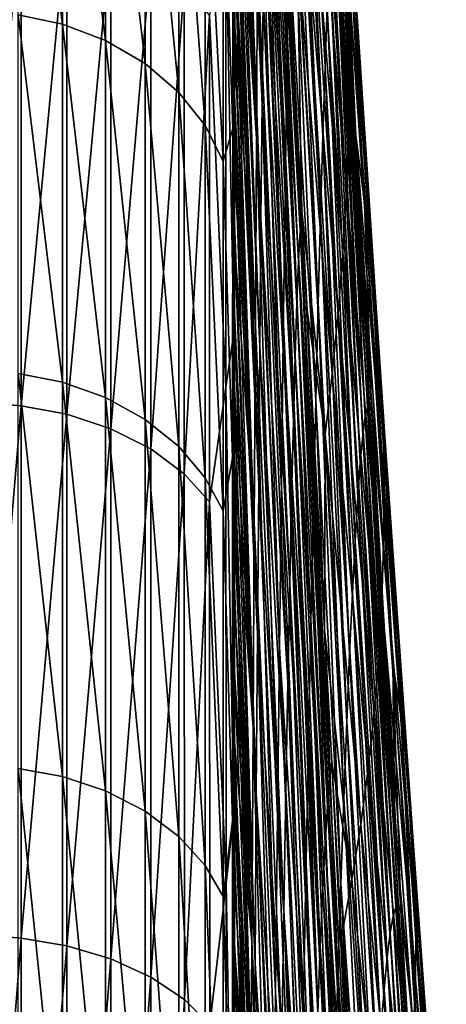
# Model space of a CAD drawing. Header units: metres. Extents: x -150 to 146, y -127 to 82.
# Tile 365 of 382: x 143.8 to 144.95, y 13.7 to 16.36. Entities that reach past the tile are written whole.
import ezdxf

# ---------------------------------------------------------------- set-up
doc = ezdxf.new("R2010")
doc.units = ezdxf.units.M
doc.layers.add('solid_ELLA_AP_WANNE_SW0001', color=7, linetype='CONTINUOUS')

msp = doc.modelspace()

# ---------------------------------------------------------------- linework, layer by layer
at = {"layer": 'solid_ELLA_AP_WANNE_SW0001'}
for points in [[(144.517334, 16.245691, 9.416918), (144.449814, 18.184816, 9.370796), (144.447052, 17.810951, 10.168443)], [(144.517334, 16.245691, 9.416918), (144.522064, 16.57967, 8.628997), (144.449814, 18.184816, 9.370796)], [(144.450256, 16.138191, -66.453224), (144.377396, 17.902237, -66.787399), (144.377625, 18.106085, -66.266075)], [(144.453186, 16.421133, -65.65313), (144.450256, 16.138191, -66.453224), (144.377625, 18.106085, -66.266075)], [(144.450256, 16.138191, -66.453224), (144.377197, 17.689985, -67.287788), (144.377396, 17.902237, -66.787399)], [(144.620514, 16.236403, 4.020609), (144.544052, 17.857941, 4.521764), (144.539886, 17.655905, 5.362149)], [(144.620514, 16.236403, 4.020609), (144.626312, 16.398588, 3.173893), (144.544052, 17.857941, 4.521764)], [(144.512482, 15.886705, 10.191367), (144.447052, 17.810951, 10.168443), (144.444244, 17.409203, 10.950843)], [(144.512482, 15.886705, 10.191367), (144.517334, 16.245691, 9.416918), (144.447052, 17.810951, 10.168443)], [(144.447281, 15.824378, -67.240227), (144.377014, 17.470259, -67.768539), (144.377197, 17.689985, -67.287788)], [(144.450256, 16.138191, -66.453224), (144.447281, 15.824378, -67.240227), (144.377197, 17.689985, -67.287788)], [(144.614548, 16.048714, 4.860679), (144.539886, 17.655905, 5.362149), (144.535599, 17.426716, 6.19415)], [(144.614548, 16.048714, 4.860679), (144.620514, 16.236403, 4.020609), (144.539886, 17.655905, 5.362149)], [(144.590851, 17.457022, -34.93116), (144.593307, 17.6383, -30.842381), (144.68811, 16.23381, -30.853937)], [(144.68811, 16.23381, -30.853937), (144.593307, 17.6383, -30.842381), (144.688843, 16.398909, -26.827166)], [(144.43541, 16.042799, 13.195831), (144.375458, 17.577156, 13.766414), (144.375443, 17.372766, 14.023425)], [(144.43541, 16.042799, 13.195831), (144.438416, 16.524408, 12.465591), (144.375458, 17.577156, 13.766414)], [(144.553131, 15.794189, -60.165588), (144.469284, 17.444715, -60.658039), (144.471664, 17.50111, -59.806568)], [(144.553131, 15.794189, -60.165588), (144.471664, 17.50111, -59.806568), (144.476791, 17.400053, -59.77702)], [(144.447281, 15.824378, -67.240227), (144.376846, 17.24494, -68.228233), (144.377014, 17.470259, -67.768539)], [(144.586212, 17.276079, -39.02005), (144.590851, 17.457022, -34.93116), (144.68454, 16.067263, -34.880783)], [(144.68454, 16.067263, -34.880783), (144.590851, 17.457022, -34.93116), (144.68811, 16.23381, -30.853937)], [(144.553131, 15.794189, -60.165588), (144.466766, 17.35614, -61.506638), (144.469284, 17.444715, -60.658039)], [(144.608414, 15.835774, 5.693017), (144.535599, 17.426716, 6.19415), (144.531204, 17.170664, 7.016639)], [(144.608414, 15.835774, 5.693017), (144.614548, 16.048714, 4.860679), (144.535599, 17.426716, 6.19415)], [(144.507538, 15.503196, 10.951372), (144.444244, 17.409203, 10.950843), (144.44136, 16.980131, 11.716913)], [(144.507538, 15.503196, 10.951372), (144.512482, 15.886705, 10.191367), (144.444244, 17.409203, 10.950843)], [(144.553131, 15.794189, -60.165588), (144.476791, 17.400053, -59.77702), (144.524292, 16.475466, -59.502968)], [(144.43541, 16.042799, 13.195831), (144.375443, 17.372766, 14.023425), (144.375443, 17.168846, 14.272321)], [(144.548737, 15.711994, -61.01638), (144.464188, 17.234436, -62.350655), (144.466766, 17.35614, -61.506638)], [(144.553131, 15.794189, -60.165588), (144.548737, 15.711994, -61.01638), (144.466766, 17.35614, -61.506638)], [(144.579376, 17.095476, -43.109409), (144.586212, 17.276079, -39.02005), (144.677963, 15.901253, -38.908344)], [(144.677963, 15.901253, -38.908344), (144.586212, 17.276079, -39.02005), (144.68454, 16.067263, -34.880783)], [(143.792221, 17.241199, -69.617004), (143.911713, 17.214489, -69.601349), (143.911697, 16.351652, -70.945183)], [(143.792221, 16.377062, -70.962959), (143.792221, 17.241199, -69.617004), (143.911697, 16.351652, -70.945183)], [(144.444244, 15.480267, -68.012772), (144.376709, 17.014782, -68.66832), (144.376846, 17.24494, -68.228233)], [(144.447281, 15.824378, -67.240227), (144.444244, 15.480267, -68.012772), (144.376846, 17.24494, -68.228233)], [(143.911697, 16.351652, -70.945183), (143.911713, 17.214489, -69.601349), (144.028091, 16.307457, -70.914253)], [(143.911713, 17.214489, -69.601349), (144.028122, 17.168001, -69.574081), (144.028091, 16.307457, -70.914253)], [(144.544205, 15.598686, -61.86306), (144.461533, 17.079794, -63.188709), (144.464188, 17.234436, -62.350655)], [(144.548737, 15.711994, -61.01638), (144.544205, 15.598686, -61.86306), (144.464188, 17.234436, -62.350655)], [(144.647324, 17.230484, -6.665866), (144.66153, 16.814751, -2.84635), (144.70369, 16.052153, -3.07459)], [(144.727234, 15.869103, -7.022845), (144.647324, 17.230484, -6.665866), (144.70369, 16.052153, -3.07459)], [(144.661743, 17.063354, -10.704256), (144.647324, 17.230484, -6.665866), (144.727234, 15.869103, -7.022845)], [(144.028091, 16.307457, -70.914253), (144.028122, 17.168001, -69.574081), (144.134872, 16.245056, -70.870575)], [(144.028122, 17.168001, -69.574081), (144.134933, 17.102343, -69.535568), (144.134872, 16.245056, -70.870575)], [(144.43541, 16.042799, 13.195831), (144.375443, 17.168846, 14.272321), (144.375443, 16.965351, 14.513611)], [(144.602127, 15.597854, 6.516548), (144.531204, 17.170664, 7.016639), (144.526688, 16.888155, 7.828579)], [(144.602127, 15.597854, 6.516548), (144.608414, 15.835774, 5.693017), (144.531204, 17.170664, 7.016639)], [(144.134872, 16.245056, -70.870575), (144.134933, 17.102343, -69.535568), (144.225967, 16.167015, -70.815948)], [(144.134933, 17.102343, -69.535568), (144.226074, 17.020216, -69.487381), (144.225967, 16.167015, -70.815948)], [(144.539566, 15.454441, -62.704288), (144.458817, 16.892427, -64.019424), (144.461533, 17.079794, -63.188709)], [(144.544205, 15.598686, -61.86306), (144.539566, 15.454441, -62.704288), (144.461533, 17.079794, -63.188709)], [(144.570297, 16.91522, -47.1996), (144.579376, 17.095476, -43.109409), (144.66835, 15.735794, -42.937336)], [(144.66835, 15.735794, -42.937336), (144.579376, 17.095476, -43.109409), (144.677963, 15.901253, -38.908344)], [(144.745468, 15.713786, -11.007586), (144.661743, 17.063354, -10.704256), (144.727234, 15.869103, -7.022845)], [(144.67308, 16.896618, -14.739017), (144.661743, 17.063354, -10.704256), (144.745468, 15.713786, -11.007586)], [(144.225967, 16.167015, -70.815948), (144.226074, 17.020216, -69.487381), (144.296814, 16.077585, -70.753349)], [(144.226074, 17.020216, -69.487381), (144.296967, 16.92609, -69.432152), (144.296814, 16.077585, -70.753349)], [(144.441132, 15.106563, -68.769623), (144.376587, 16.780195, -69.090576), (144.376709, 17.014782, -68.66832)], [(144.444244, 15.480267, -68.012772), (144.441132, 15.106563, -68.769623), (144.376709, 17.014782, -68.66832)], [(144.502487, 15.095744, 11.695977), (144.44136, 16.980131, 11.716913), (144.438416, 16.524408, 12.465591)], [(144.502487, 15.095744, 11.695977), (144.507538, 15.503196, 10.951372), (144.44136, 16.980131, 11.716913)], [(144.432343, 15.536067, 13.906585), (144.375443, 16.965351, 14.513611), (144.375443, 16.762213, 14.74779)], [(144.432343, 15.536067, 13.906585), (144.43541, 16.042799, 13.195831), (144.375443, 16.965351, 14.513611)], [(144.296814, 16.077585, -70.753349), (144.296967, 16.92609, -69.432152), (144.345108, 15.981947, -70.686409)], [(144.296967, 16.92609, -69.432152), (144.345322, 16.825422, -69.373085), (144.345108, 15.981947, -70.686409)], [(144.534805, 15.279456, -63.538734), (144.456024, 16.672709, -64.841377), (144.458817, 16.892427, -64.019424)], [(144.539566, 15.454441, -62.704288), (144.534805, 15.279456, -63.538734), (144.458817, 16.892427, -64.019424)], [(144.558975, 16.735317, -51.29089), (144.570297, 16.91522, -47.1996), (144.655624, 15.5709, -46.968472)], [(144.655624, 15.5709, -46.968472), (144.570297, 16.91522, -47.1996), (144.66835, 15.735794, -42.937336)], [(144.759781, 15.559076, -14.986497), (144.67308, 16.896618, -14.739017), (144.745468, 15.713786, -11.007586)], [(144.681351, 16.730286, -18.770599), (144.67308, 16.896618, -14.739017), (144.759781, 15.559076, -14.986497)], [(144.595657, 15.335346, 7.33029), (144.526688, 16.888155, 7.828579), (144.522064, 16.57967, 8.628997)], [(144.595657, 15.335346, 7.33029), (144.602127, 15.597854, 6.516548), (144.526688, 16.888155, 7.828579)], [(144.345322, 16.825422, -69.373085), (144.371262, 16.863508, -69.071327), (144.370987, 16.070101, -70.350067)], [(144.370987, 16.070101, -70.350067), (144.371262, 16.863508, -69.071327), (144.376297, 16.059471, -70.25338)], [(144.371262, 16.863508, -69.071327), (144.37648, 16.541998, -69.495621), (144.376389, 16.301666, -69.882744)], [(144.371262, 16.863508, -69.071327), (144.376389, 16.301666, -69.882744), (144.376297, 16.059471, -70.25338)], [(144.345108, 15.981947, -70.686409), (144.345322, 16.825422, -69.373085), (144.370987, 16.070101, -70.350067)], [(144.728317, 15.290514, -0.798347), (144.652771, 16.81918, -1.121757), (144.647827, 16.787561, -0.257832)], [(144.734497, 15.316983, -1.634207), (144.657547, 16.824459, -1.986056), (144.652771, 16.81918, -1.121757)], [(144.728317, 15.290514, -0.798347), (144.734497, 15.316983, -1.634207), (144.652771, 16.81918, -1.121757)], [(144.70369, 16.052153, -3.07459), (144.66153, 16.814751, -2.84635), (144.657547, 16.824459, -1.986056)], [(144.745438, 15.314461, -3.300656), (144.70369, 16.052153, -3.07459), (144.657547, 16.824459, -1.986056)], [(144.740463, 15.320436, -2.470009), (144.745438, 15.314461, -3.300656), (144.657547, 16.824459, -1.986056)], [(144.734497, 15.316983, -1.634207), (144.740463, 15.320436, -2.470009), (144.657547, 16.824459, -1.986056)], [(144.721924, 15.241046, 0.036694), (144.647827, 16.787561, -0.257832), (144.6427, 16.729633, 0.604712)], [(144.721924, 15.241046, 0.036694), (144.728317, 15.290514, -0.798347), (144.647827, 16.787561, -0.257832)], [(144.432343, 15.536067, 13.906585), (144.375443, 16.762213, 14.74779), (144.375443, 16.559635, 14.974971)], [(144.441132, 15.106563, -68.769623), (144.37648, 16.541998, -69.495621), (144.376587, 16.780195, -69.090576)], [(144.545349, 16.555771, -55.383438), (144.558975, 16.735317, -51.29089), (144.639771, 15.406577, -51.002277)], [(144.639771, 15.406577, -51.002277), (144.558975, 16.735317, -51.29089), (144.655624, 15.5709, -46.968472)], [(144.373642, 15.516576, 16.096565), (144.373566, 16.718172, 14.84461), (144.352829, 16.615681, 15.139253)], [(144.375443, 16.559635, 14.974971), (144.373566, 16.718172, 14.84461), (144.373642, 15.516576, 16.096565)], [(144.715317, 15.168597, 0.870037), (144.6427, 16.729633, 0.604712), (144.637405, 16.645433, 1.464867)], [(144.715317, 15.168597, 0.870037), (144.721924, 15.241046, 0.036694), (144.6427, 16.729633, 0.604712)], [(144.770187, 15.404993, -18.960327), (144.681351, 16.730286, -18.770599), (144.759781, 15.559076, -14.986497)], [(144.6866, 16.564377, -22.799686), (144.681351, 16.730286, -18.770599), (144.770187, 15.404993, -18.960327)], [(143.799957, 16.657684, 15.843373), (143.680511, 16.668486, 15.848079), (143.680511, 15.330607, 17.145626)], [(143.799957, 16.657684, 15.843373), (143.680511, 15.330607, 17.145626), (143.799957, 15.320179, 17.140135)], [(143.799957, 16.657684, 15.843373), (143.799957, 15.320179, 17.140135), (143.922943, 16.633097, 15.819962)], [(144.529907, 15.074099, -64.365013), (144.453186, 16.421133, -65.65313), (144.456024, 16.672709, -64.841377)], [(144.534805, 15.279456, -63.538734), (144.529907, 15.074099, -64.365013), (144.456024, 16.672709, -64.841377)], [(143.799957, 15.320179, 17.140135), (143.922943, 15.29759, 17.114824), (143.922943, 16.633097, 15.819962)], [(143.922943, 16.633097, 15.819962), (143.922943, 15.29759, 17.114824), (144.041977, 16.590868, 15.779774)], [(144.708496, 15.073201, 1.700799), (144.637405, 16.645433, 1.464867), (144.631943, 16.535017, 2.321617)], [(144.708496, 15.073201, 1.700799), (144.715317, 15.168597, 0.870037), (144.637405, 16.645433, 1.464867)], [(144.352905, 15.370534, 16.402109), (144.352829, 16.615681, 15.139253), (144.308655, 16.375557, 15.574932)], [(144.373642, 15.516576, 16.096565), (144.352829, 16.615681, 15.139253), (144.352905, 15.370534, 16.402109)], [(143.922943, 15.29759, 17.114824), (144.041992, 15.258778, 17.071363), (144.041977, 16.590868, 15.779774)], [(144.041977, 16.590868, 15.779774), (144.041992, 15.258778, 17.071363), (144.149933, 16.53178, 15.723552)], [(144.589035, 15.048702, 8.133306), (144.522064, 16.57967, 8.628997), (144.517334, 16.245691, 9.416918)], [(144.589035, 15.048702, 8.133306), (144.595657, 15.335346, 7.33029), (144.522064, 16.57967, 8.628997)], [(144.375458, 16.358236, 15.194773), (144.375443, 16.559635, 14.974971), (144.373642, 15.516576, 16.096565)], [(144.432343, 15.536067, 13.906585), (144.375443, 16.559635, 14.974971), (144.375458, 16.358236, 15.194773)], [(144.557297, 15.847301, -59.312649), (144.524292, 16.475466, -59.502968), (144.545349, 16.555771, -55.383438)], [(144.620728, 15.242832, -55.039047), (144.545349, 16.555771, -55.383438), (144.639771, 15.406577, -51.002277)], [(144.557297, 15.847301, -59.312649), (144.545349, 16.555771, -55.383438), (144.620728, 15.242832, -55.039047)], [(144.776764, 15.251565, -22.93021), (144.6866, 16.564377, -22.799686), (144.770187, 15.404993, -18.960327)], [(144.688843, 16.398909, -26.827166), (144.6866, 16.564377, -22.799686), (144.776764, 15.251565, -22.93021)], [(144.041992, 15.258778, 17.071363), (144.149963, 15.204454, 17.010553), (144.149933, 16.53178, 15.723552)], [(144.149933, 16.53178, 15.723552), (144.149963, 15.204454, 17.010553), (144.240356, 16.458572, 15.653903)], [(144.437958, 14.703987, -69.509567), (144.376389, 16.301666, -69.882744), (144.37648, 16.541998, -69.495621)], [(144.441132, 15.106563, -68.769623), (144.437958, 14.703987, -69.509567), (144.37648, 16.541998, -69.495621)], [(144.497314, 14.665026, 12.42424), (144.438416, 16.524408, 12.465591), (144.43541, 16.042799, 13.195831)], [(144.497314, 14.665026, 12.42424), (144.502487, 15.095744, 11.695977), (144.438416, 16.524408, 12.465591)], [(144.701462, 14.955009, 2.528048), (144.631943, 16.535017, 2.321617), (144.626312, 16.398588, 3.173893)], [(144.701462, 14.955009, 2.528048), (144.708496, 15.073201, 1.700799), (144.631943, 16.535017, 2.321617)], [(144.553131, 15.794189, -60.165588), (144.524292, 16.475466, -59.502968), (144.557297, 15.847301, -59.312649)], [(144.149963, 15.204454, 17.010553), (144.240417, 15.137142, 16.935217), (144.240356, 16.458572, 15.653903)], [(144.240356, 16.458572, 15.653903), (144.240417, 15.137142, 16.935217), (144.308655, 16.375557, 15.574932)], [(144.524902, 14.838833, -65.181725), (144.450256, 16.138191, -66.453224), (144.453186, 16.421133, -65.65313)], [(144.529907, 15.074099, -64.365013), (144.524902, 14.838833, -65.181725), (144.453186, 16.421133, -65.65313)], [(144.694214, 14.814225, 3.350829), (144.626312, 16.398588, 3.173893), (144.620514, 16.236403, 4.020609)], [(144.694214, 14.814225, 3.350829), (144.701462, 14.955009, 2.528048), (144.626312, 16.398588, 3.173893)], [(144.68811, 16.23381, -30.853937), (144.688843, 16.398909, -26.827166), (144.77951, 15.098824, -26.897615)], [(144.77951, 15.098824, -26.897615), (144.688843, 16.398909, -26.827166), (144.776764, 15.251565, -22.93021)], [(143.792221, 16.377062, -70.962959), (143.911697, 16.351652, -70.945183), (143.911697, 15.384332, -72.215736)], [(143.792221, 15.408258, -72.235519), (143.792221, 16.377062, -70.962959), (143.911697, 15.384332, -72.215736)], [(144.240417, 15.137142, 16.935217), (144.308731, 15.060807, 16.849792), (144.308655, 16.375557, 15.574932)], [(144.352905, 15.370534, 16.402109), (144.308655, 16.375557, 15.574932), (144.308731, 15.060807, 16.849792)], [(143.911697, 16.351652, -70.945183), (144.028091, 16.307457, -70.914253), (144.028076, 15.342731, -72.181351)], [(143.911697, 15.384332, -72.215736), (143.911697, 16.351652, -70.945183), (144.028076, 15.342731, -72.181351)], [(144.375473, 16.157984, 15.407588), (144.375458, 16.358236, 15.194773), (144.373642, 15.516576, 16.096565)], [(144.429214, 15.004977, 14.596807), (144.375458, 16.358236, 15.194773), (144.375473, 16.157984, 15.407588)], [(144.429214, 15.004977, 14.596807), (144.432343, 15.536067, 13.906585), (144.375458, 16.358236, 15.194773)], [(144.028076, 15.342731, -72.181351), (144.028091, 16.307457, -70.914253), (144.134842, 15.284001, -72.132805)], [(144.028091, 16.307457, -70.914253), (144.134872, 16.245056, -70.870575), (144.134842, 15.284001, -72.132805)], [(144.437958, 14.703987, -69.509567), (144.376297, 16.059471, -70.25338), (144.376389, 16.301666, -69.882744)], [(144.134842, 15.284001, -72.132805), (144.134872, 16.245056, -70.870575), (144.225906, 15.21056, -72.072105)], [(144.134872, 16.245056, -70.870575), (144.225967, 16.167015, -70.815948), (144.225906, 15.21056, -72.072105)], [(144.58226, 14.738376, 8.924659), (144.517334, 16.245691, 9.416918), (144.512482, 15.886705, 10.191367)], [(144.58226, 14.738376, 8.924659), (144.589035, 15.048702, 8.133306), (144.517334, 16.245691, 9.416918)], [(144.686752, 14.65106, 4.168187), (144.620514, 16.236403, 4.020609), (144.614548, 16.048714, 4.860679)], [(144.686752, 14.65106, 4.168187), (144.694214, 14.814225, 3.350829), (144.620514, 16.236403, 4.020609)], [(144.68454, 16.067263, -34.880783), (144.68811, 16.23381, -30.853937), (144.778503, 14.946721, -30.864029)], [(144.778503, 14.946721, -30.864029), (144.68811, 16.23381, -30.853937), (144.77951, 15.098824, -26.897615)], [(144.225906, 15.21056, -72.072105), (144.225967, 16.167015, -70.815948), (144.296738, 15.126403, -72.002556)], [(144.225967, 16.167015, -70.815948), (144.296814, 16.077585, -70.753349), (144.296738, 15.126403, -72.002556)], [(144.375488, 15.958801, 15.613832), (144.375473, 16.157984, 15.407588), (144.373642, 15.516576, 16.096565)], [(144.429214, 15.004977, 14.596807), (144.375473, 16.157984, 15.407588), (144.375488, 15.958801, 15.613832)], [(144.519775, 14.574121, -65.987457), (144.447281, 15.824378, -67.240227), (144.450256, 16.138191, -66.453224)], [(144.524902, 14.838833, -65.181725), (144.519775, 14.574121, -65.987457), (144.450256, 16.138191, -66.453224)], [(144.296738, 15.126403, -72.002556), (144.296814, 16.077585, -70.753349), (144.345001, 15.036408, -71.928177)], [(144.296814, 16.077585, -70.753349), (144.345108, 15.981947, -70.686409), (144.345001, 15.036408, -71.928177)], [(144.345108, 15.981947, -70.686409), (144.370987, 16.070101, -70.350067), (144.370819, 15.180152, -71.563507)], [(144.370819, 15.180152, -71.563507), (144.370987, 16.070101, -70.350067), (144.376144, 15.325853, -71.275101)], [(144.370987, 16.070101, -70.350067), (144.376297, 16.059471, -70.25338), (144.376236, 15.815505, -70.608978)], [(144.370987, 16.070101, -70.350067), (144.376236, 15.815505, -70.608978), (144.376175, 15.570649, -70.949577)], [(144.370987, 16.070101, -70.350067), (144.376175, 15.570649, -70.949577), (144.376144, 15.325853, -71.275101)], [(144.677963, 15.901253, -38.908344), (144.68454, 16.067263, -34.880783), (144.773895, 14.793687, -34.830807)], [(144.773895, 14.793687, -34.830807), (144.68454, 16.067263, -34.880783), (144.778503, 14.946721, -30.864029)], [(144.434723, 14.273257, -70.231392), (144.376236, 15.815505, -70.608978), (144.376297, 16.059471, -70.25338)], [(144.437958, 14.703987, -69.509567), (144.434723, 14.273257, -70.231392), (144.376297, 16.059471, -70.25338)], [(144.49205, 14.211721, 13.135223), (144.43541, 16.042799, 13.195831), (144.432343, 15.536067, 13.906585)], [(144.49205, 14.211721, 13.135223), (144.497314, 14.665026, 12.42424), (144.43541, 16.042799, 13.195831)], [(144.679092, 14.465719, 4.979167), (144.614548, 16.048714, 4.860679), (144.608414, 15.835774, 5.693017)], [(144.679092, 14.465719, 4.979167), (144.686752, 14.65106, 4.168187), (144.614548, 16.048714, 4.860679)], [(144.727234, 15.869103, -7.022845), (144.70369, 16.052153, -3.07459), (144.745438, 15.314461, -3.300656)], [(144.345001, 15.036408, -71.928177), (144.345108, 15.981947, -70.686409), (144.370819, 15.180152, -71.563507)], [(144.375504, 15.760595, 15.813908), (144.375488, 15.958801, 15.613832), (144.373642, 15.516576, 16.096565)], [(144.429214, 15.004977, 14.596807), (144.375488, 15.958801, 15.613832), (144.375504, 15.760595, 15.813908)], [(144.575333, 14.404818, 9.703413), (144.512482, 15.886705, 10.191367), (144.507538, 15.503196, 10.951372)], [(144.575333, 14.404818, 9.703413), (144.58226, 14.738376, 8.924659), (144.512482, 15.886705, 10.191367)], [(144.66835, 15.735794, -42.937336), (144.677963, 15.901253, -38.908344), (144.765488, 14.641464, -38.79908)], [(144.765488, 14.641464, -38.79908), (144.677963, 15.901253, -38.908344), (144.773895, 14.793687, -34.830807)], [(144.803253, 14.626298, -7.363708), (144.727234, 15.869103, -7.022845), (144.745438, 15.314461, -3.300656)], [(144.745468, 15.713786, -11.007586), (144.727234, 15.869103, -7.022845), (144.803253, 14.626298, -7.363708)], [(144.632584, 14.309315, -59.669106), (144.553131, 15.794189, -60.165588), (144.557297, 15.847301, -59.312649)], [(144.571625, 15.578191, -59.23), (144.557297, 15.847301, -59.312649), (144.620728, 15.242832, -55.039047)], [(144.632584, 14.309315, -59.669106), (144.557297, 15.847301, -59.312649), (144.571625, 15.578191, -59.23)], [(144.671219, 14.258415, 5.782816), (144.608414, 15.835774, 5.693017), (144.602127, 15.597854, 6.516548)], [(144.671219, 14.258415, 5.782816), (144.679092, 14.465719, 4.979167), (144.608414, 15.835774, 5.693017)], [(144.434723, 14.273257, -70.231392), (144.376175, 15.570649, -70.949577), (144.376236, 15.815505, -70.608978)], [(144.514526, 14.280432, -66.780807), (144.444244, 15.480267, -68.012772), (144.447281, 15.824378, -67.240227)], [(144.519775, 14.574121, -65.987457), (144.514526, 14.280432, -66.780807), (144.447281, 15.824378, -67.240227)], [(144.626556, 14.237657, -60.491642), (144.548737, 15.711994, -61.01638), (144.553131, 15.794189, -60.165588)], [(144.632584, 14.309315, -59.669106), (144.626556, 14.237657, -60.491642), (144.553131, 15.794189, -60.165588)], [(144.375519, 15.563352, 16.008112), (144.375504, 15.760595, 15.813908), (144.373642, 15.516576, 16.096565)], [(144.426025, 14.450298, 15.265453), (144.375504, 15.760595, 15.813908), (144.375519, 15.563352, 16.008112)], [(144.426025, 14.450298, 15.265453), (144.429214, 15.004977, 14.596807), (144.375504, 15.760595, 15.813908)], [(144.655624, 15.5709, -46.968472), (144.66835, 15.735794, -42.937336), (144.75322, 14.490071, -42.770023)], [(144.75322, 14.490071, -42.770023), (144.66835, 15.735794, -42.937336), (144.765488, 14.641464, -38.79908)], [(144.620361, 14.1389, -61.311005), (144.544205, 15.598686, -61.86306), (144.548737, 15.711994, -61.01638)], [(144.626556, 14.237657, -60.491642), (144.620361, 14.1389, -61.311005), (144.548737, 15.711994, -61.01638)], [(144.825165, 14.481367, -11.298108), (144.745468, 15.713786, -11.007586), (144.803253, 14.626298, -7.363708)], [(144.759781, 15.559076, -14.986497), (144.745468, 15.713786, -11.007586), (144.825165, 14.481367, -11.298108)], [(144.613983, 14.013183, -62.12603), (144.539566, 15.454441, -62.704288), (144.544205, 15.598686, -61.86306)], [(144.620361, 14.1389, -61.311005), (144.613983, 14.013183, -62.12603), (144.544205, 15.598686, -61.86306)], [(144.663162, 14.029455, 6.578248), (144.602127, 15.597854, 6.516548), (144.595657, 15.335346, 7.33029)], [(144.663162, 14.029455, 6.578248), (144.671219, 14.258415, 5.782816), (144.602127, 15.597854, 6.516548)], [(144.375534, 15.367658, 16.196117), (144.375519, 15.563352, 16.008112), (144.373642, 15.516576, 16.096565)], [(144.426025, 14.450298, 15.265453), (144.375519, 15.563352, 16.008112), (144.375534, 15.367658, 16.196117)], [(144.431427, 13.815129, -70.933876), (144.376144, 15.325853, -71.275101), (144.376175, 15.570649, -70.949577)], [(144.434723, 14.273257, -70.231392), (144.431427, 13.815129, -70.933876), (144.376175, 15.570649, -70.949577)], [(144.618393, 14.7157, -58.960167), (144.571625, 15.578191, -59.23), (144.620728, 15.242832, -55.039047)], [(144.632584, 14.309315, -59.669106), (144.571625, 15.578191, -59.23), (144.618393, 14.7157, -58.960167)], [(144.639771, 15.406577, -51.002277), (144.655624, 15.5709, -46.968472), (144.73703, 14.339527, -46.744812)], [(144.73703, 14.339527, -46.744812), (144.655624, 15.5709, -46.968472), (144.75322, 14.490071, -42.770023)], [(144.486679, 13.73651, 13.827987), (144.432343, 15.536067, 13.906585), (144.429214, 15.004977, 14.596807)], [(144.486679, 13.73651, 13.827987), (144.49205, 14.211721, 13.135223), (144.432343, 15.536067, 13.906585)], [(144.842285, 14.337304, -15.22403), (144.759781, 15.559076, -14.986497), (144.825165, 14.481367, -11.298108)], [(144.770187, 15.404993, -18.960327), (144.759781, 15.559076, -14.986497), (144.842285, 14.337304, -15.22403)], [(144.373825, 14.221633, 17.251608), (144.373642, 15.516576, 16.096565), (144.352905, 15.370534, 16.402109)], [(144.375534, 15.367658, 16.196117), (144.373642, 15.516576, 16.096565), (144.373825, 14.221633, 17.251608)], [(144.568237, 14.048491, 10.468634), (144.507538, 15.503196, 10.951372), (144.502487, 15.095744, 11.695977)], [(144.568237, 14.048491, 10.468634), (144.575333, 14.404818, 9.703413), (144.507538, 15.503196, 10.951372)], [(144.509171, 13.958335, -67.560486), (144.441132, 15.106563, -68.769623), (144.444244, 15.480267, -68.012772)], [(144.514526, 14.280432, -66.780807), (144.509171, 13.958335, -67.560486), (144.444244, 15.480267, -68.012772)], [(144.607437, 13.860655, -62.935555), (144.534805, 15.279456, -63.538734), (144.539566, 15.454441, -62.704288)], [(144.613983, 14.013183, -62.12603), (144.607437, 13.860655, -62.935555), (144.539566, 15.454441, -62.704288)], [(143.792221, 15.408258, -72.235519), (143.911697, 15.384332, -72.215736), (143.911697, 14.318672, -73.404961)], [(143.792221, 14.340939, -73.426598), (143.792221, 15.408258, -72.235519), (143.911697, 14.318672, -73.404961)], [(144.620728, 15.242832, -55.039047), (144.639771, 15.406577, -51.002277), (144.716858, 14.189847, -50.7243)], [(144.716858, 14.189847, -50.7243), (144.639771, 15.406577, -51.002277), (144.73703, 14.339527, -46.744812)], [(144.854721, 14.194137, -19.142582), (144.770187, 15.404993, -18.960327), (144.842285, 14.337304, -15.22403)], [(144.776764, 15.251565, -22.93021), (144.770187, 15.404993, -18.960327), (144.854721, 14.194137, -19.142582)], [(143.911697, 15.384332, -72.215736), (144.028076, 15.342731, -72.181351), (144.028061, 14.279954, -73.367348)], [(143.911697, 14.318672, -73.404961), (143.911697, 15.384332, -72.215736), (144.028061, 14.279954, -73.367348)], [(144.353073, 14.029837, 17.562927), (144.352905, 15.370534, 16.402109), (144.308731, 15.060807, 16.849792)], [(144.373825, 14.221633, 17.251608), (144.352905, 15.370534, 16.402109), (144.353073, 14.029837, 17.562927)], [(144.375549, 15.173572, 16.378134), (144.375534, 15.367658, 16.196117), (144.373825, 14.221633, 17.251608)], [(144.426025, 14.450298, 15.265453), (144.375534, 15.367658, 16.196117), (144.375549, 15.173572, 16.378134)], [(143.799957, 15.320179, 17.140135), (143.680511, 15.330607, 17.145626), (143.680511, 13.89199, 18.330647)], [(144.028061, 14.279954, -73.367348), (144.028076, 15.342731, -72.181351), (144.134827, 14.225293, -73.314255)], [(144.028076, 15.342731, -72.181351), (144.134842, 15.284001, -72.132805), (144.134827, 14.225293, -73.314255)], [(144.370819, 15.180152, -71.563507), (144.376144, 15.325853, -71.275101), (144.376099, 15.08113, -71.586838)], [(144.431427, 13.815129, -70.933876), (144.376099, 15.08113, -71.586838), (144.376144, 15.325853, -71.275101)], [(144.654892, 13.779221, 7.36463), (144.595657, 15.335346, 7.33029), (144.589035, 15.048702, 8.133306)], [(144.654892, 13.779221, 7.36463), (144.663162, 14.029455, 6.578248), (144.595657, 15.335346, 7.33029)], [(143.799957, 15.320179, 17.140135), (143.680511, 13.89199, 18.330647), (143.799942, 13.882144, 18.324312)], [(143.799957, 15.320179, 17.140135), (143.799942, 13.882144, 18.324312), (143.922943, 15.29759, 17.114824)], [(143.799942, 13.882144, 18.324312), (143.922958, 13.861714, 18.297291), (143.922943, 15.29759, 17.114824)], [(143.922943, 15.29759, 17.114824), (143.922958, 13.861714, 18.297291), (144.041992, 15.258778, 17.071363)], [(144.811279, 13.965733, -2.075514), (144.734497, 15.316983, -1.634207), (144.728317, 15.290514, -0.798347)], [(144.818512, 13.968368, -2.905411), (144.740463, 15.320436, -2.470009), (144.734497, 15.316983, -1.634207)], [(144.811279, 13.965733, -2.075514), (144.818512, 13.968368, -2.905411), (144.734497, 15.316983, -1.634207)], [(144.807877, 14.244488, -3.638653), (144.745438, 15.314461, -3.300656), (144.740463, 15.320436, -2.470009)], [(144.824966, 13.958281, -3.731249), (144.807877, 14.244488, -3.638653), (144.740463, 15.320436, -2.470009)], [(144.818512, 13.968368, -2.905411), (144.824966, 13.958281, -3.731249), (144.740463, 15.320436, -2.470009)], [(144.803253, 14.626298, -7.363708), (144.745438, 15.314461, -3.300656), (144.807877, 14.244488, -3.638653)], [(144.134827, 14.225293, -73.314255), (144.134842, 15.284001, -72.132805), (144.225891, 14.156939, -73.247871)], [(144.134842, 15.284001, -72.132805), (144.225906, 15.21056, -72.072105), (144.225891, 14.156939, -73.247871)], [(144.600723, 13.681603, -63.738377), (144.529907, 15.074099, -64.365013), (144.534805, 15.279456, -63.538734)], [(144.607437, 13.860655, -62.935555), (144.600723, 13.681603, -63.738377), (144.534805, 15.279456, -63.538734)], [(144.803772, 13.941926, -1.245135), (144.728317, 15.290514, -0.798347), (144.721924, 15.241046, 0.036694)], [(144.803772, 13.941926, -1.245135), (144.811279, 13.965733, -2.075514), (144.728317, 15.290514, -0.798347)], [(143.922958, 13.861714, 18.297291), (144.042023, 13.826583, 18.250864), (144.041992, 15.258778, 17.071363)], [(144.041992, 15.258778, 17.071363), (144.042023, 13.826583, 18.250864), (144.149963, 15.204454, 17.010553)], [(144.618393, 14.7157, -58.960167), (144.620728, 15.242832, -55.039047), (144.692627, 14.041036, -54.708969)], [(144.692627, 14.041036, -54.708969), (144.620728, 15.242832, -55.039047), (144.716858, 14.189847, -50.7243)], [(144.862518, 14.051904, -23.055443), (144.776764, 15.251565, -22.93021), (144.854721, 14.194137, -19.142582)], [(144.77951, 15.098824, -26.897615), (144.776764, 15.251565, -22.93021), (144.862518, 14.051904, -23.055443)], [(144.796021, 13.896953, -0.415104), (144.721924, 15.241046, 0.036694), (144.715317, 15.168597, 0.870037)], [(144.796021, 13.896953, -0.415104), (144.803772, 13.941926, -1.245135), (144.721924, 15.241046, 0.036694)], [(144.042023, 13.826583, 18.250864), (144.150024, 13.777394, 18.185886), (144.149963, 15.204454, 17.010553)], [(144.149963, 15.204454, 17.010553), (144.150024, 13.777394, 18.185886), (144.240417, 15.137142, 16.935217)], [(144.225891, 14.156939, -73.247871), (144.225906, 15.21056, -72.072105), (144.296722, 14.078611, -73.171814)], [(144.225906, 15.21056, -72.072105), (144.296738, 15.126403, -72.002556), (144.296722, 14.078611, -73.171814)], [(144.345001, 15.036408, -71.928177), (144.370819, 15.180152, -71.563507), (144.370758, 14.198975, -72.704369)], [(144.370758, 14.198975, -72.704369), (144.370819, 15.180152, -71.563507), (144.376053, 14.350451, -72.445816)], [(144.370819, 15.180152, -71.563507), (144.376099, 15.08113, -71.586838), (144.376083, 14.836421, -71.885956)], [(144.370819, 15.180152, -71.563507), (144.376083, 14.836421, -71.885956), (144.376068, 14.592706, -72.17215)], [(144.370819, 15.180152, -71.563507), (144.376068, 14.592706, -72.17215), (144.376053, 14.350451, -72.445816)], [(144.37558, 14.981004, 16.554502), (144.375549, 15.173572, 16.378134), (144.373825, 14.221633, 17.251608)], [(144.422775, 13.872916, 15.911596), (144.375549, 15.173572, 16.378134), (144.37558, 14.981004, 16.554502)], [(144.422775, 13.872916, 15.911596), (144.426025, 14.450298, 15.265453), (144.375549, 15.173572, 16.378134)], [(144.787979, 13.830815, 0.413749), (144.715317, 15.168597, 0.870037), (144.708496, 15.073201, 1.700799)], [(144.787979, 13.830815, 0.413749), (144.796021, 13.896953, -0.415104), (144.715317, 15.168597, 0.870037)], [(144.150024, 13.777394, 18.185886), (144.240509, 13.716429, 18.105371), (144.240417, 15.137142, 16.935217)], [(144.240417, 15.137142, 16.935217), (144.240509, 13.716429, 18.105371), (144.308731, 15.060807, 16.849792)], [(144.296722, 14.078611, -73.171814), (144.296738, 15.126403, -72.002556), (144.344971, 13.99485, -73.090477)], [(144.296738, 15.126403, -72.002556), (144.345001, 15.036408, -71.928177), (144.344971, 13.99485, -73.090477)], [(144.503693, 13.608511, -68.325279), (144.437958, 14.703987, -69.509567), (144.441132, 15.106563, -68.769623)], [(144.509171, 13.958335, -67.560486), (144.503693, 13.608511, -68.325279), (144.441132, 15.106563, -68.769623)], [(144.561005, 13.669967, 11.219404), (144.502487, 15.095744, 11.695977), (144.497314, 14.665026, 12.42424)], [(144.561005, 13.669967, 11.219404), (144.568237, 14.048491, 10.468634), (144.502487, 15.095744, 11.695977)], [(144.778503, 14.946721, -30.864029), (144.77951, 15.098824, -26.897615), (144.865753, 13.910656, -26.964777)], [(144.865753, 13.910656, -26.964777), (144.77951, 15.098824, -26.897615), (144.862518, 14.051904, -23.055443)], [(144.240509, 13.716429, 18.105371), (144.308884, 13.647282, 18.014067), (144.308731, 15.060807, 16.849792)], [(144.353073, 14.029837, 17.562927), (144.308731, 15.060807, 16.849792), (144.308884, 13.647282, 18.014067)], [(144.42807, 13.330518, -71.615852), (144.376083, 14.836421, -71.885956), (144.376099, 15.08113, -71.586838)], [(144.431427, 13.815129, -70.933876), (144.42807, 13.330518, -71.615852), (144.376099, 15.08113, -71.586838)], [(144.593857, 13.476412, -64.533264), (144.524902, 14.838833, -65.181725), (144.529907, 15.074099, -64.365013)], [(144.600723, 13.681603, -63.738377), (144.593857, 13.476412, -64.533264), (144.529907, 15.074099, -64.365013)], [(144.779678, 13.743531, 1.240588), (144.708496, 15.073201, 1.700799), (144.701462, 14.955009, 2.528048)], [(144.779678, 13.743531, 1.240588), (144.787979, 13.830815, 0.413749), (144.708496, 15.073201, 1.700799)], [(144.344971, 13.99485, -73.090477), (144.345001, 15.036408, -71.928177), (144.370758, 14.198975, -72.704369)], [(144.646423, 13.508101, 8.141132), (144.589035, 15.048702, 8.133306), (144.58226, 14.738376, 8.924659)], [(144.646423, 13.508101, 8.141132), (144.654892, 13.779221, 7.36463), (144.589035, 15.048702, 8.133306)], [(144.481216, 13.240074, 14.501593), (144.429214, 15.004977, 14.596807), (144.426025, 14.450298, 15.265453)], [(144.481216, 13.240074, 14.501593), (144.486679, 13.73651, 13.827987), (144.429214, 15.004977, 14.596807)], [(144.37561, 14.789846, 16.72555), (144.37558, 14.981004, 16.554502), (144.373825, 14.221633, 17.251608)], [(144.422775, 13.872916, 15.911596), (144.37558, 14.981004, 16.554502), (144.37561, 14.789846, 16.72555)], [(144.771118, 13.635231, 2.064521), (144.701462, 14.955009, 2.528048), (144.694214, 14.814225, 3.350829)], [(144.771118, 13.635231, 2.064521), (144.779678, 13.743531, 1.240588), (144.701462, 14.955009, 2.528048)], [(144.773895, 14.793687, -34.830807), (144.778503, 14.946721, -30.864029), (144.864502, 13.770367, -30.872776)], [(144.864502, 13.770367, -30.872776), (144.778503, 14.946721, -30.864029), (144.865753, 13.910656, -26.964777)], [(144.42807, 13.330518, -71.615852), (144.376068, 14.592706, -72.17215), (144.376083, 14.836421, -71.885956)], [(144.586807, 13.245462, -65.318985), (144.519775, 14.574121, -65.987457), (144.524902, 14.838833, -65.181725)], [(144.593857, 13.476412, -64.533264), (144.586807, 13.245462, -65.318985), (144.524902, 14.838833, -65.181725)], [(144.762299, 13.506092, 2.884635), (144.694214, 14.814225, 3.350829), (144.686752, 14.65106, 4.168187)], [(144.762299, 13.506092, 2.884635), (144.771118, 13.635231, 2.064521), (144.694214, 14.814225, 3.350829)], [(144.765488, 14.641464, -38.79908), (144.773895, 14.793687, -34.830807), (144.858902, 13.629697, -34.781483)], [(144.858902, 13.629697, -34.781483), (144.773895, 14.793687, -34.830807), (144.864502, 13.770367, -30.872776)], [(144.375641, 14.599987, 16.89159), (144.37561, 14.789846, 16.72555), (144.373825, 14.221633, 17.251608)], [(144.422775, 13.872916, 15.911596), (144.37561, 14.789846, 16.72555), (144.375641, 14.599987, 16.89159)], [(144.637772, 13.216481, 8.906924), (144.58226, 14.738376, 8.924659), (144.575333, 14.404818, 9.703413)], [(144.637772, 13.216481, 8.906924), (144.646423, 13.508101, 8.141132), (144.58226, 14.738376, 8.924659)], [(144.638275, 14.356765, -58.84552), (144.618393, 14.7157, -58.960167), (144.692627, 14.041036, -54.708969)], [(144.632584, 14.309315, -59.669106), (144.618393, 14.7157, -58.960167), (144.638275, 14.356765, -58.84552)], [(144.498108, 13.231649, -69.07402), (144.434723, 14.273257, -70.231392), (144.437958, 14.703987, -69.509567)], [(144.503693, 13.608511, -68.325279), (144.498108, 13.231649, -69.07402), (144.437958, 14.703987, -69.509567)], [(144.553619, 13.269885, 11.954824), (144.497314, 14.665026, 12.42424), (144.49205, 14.211721, 13.135223)], [(144.553619, 13.269885, 11.954824), (144.561005, 13.669967, 11.219404), (144.497314, 14.665026, 12.42424)], [(144.75322, 13.356294, 3.700015), (144.686752, 14.65106, 4.168187), (144.679092, 14.465719, 4.979167)], [(144.75322, 13.356294, 3.700015), (144.762299, 13.506092, 2.884635), (144.686752, 14.65106, 4.168187)], [(144.75322, 14.490071, -42.770023), (144.765488, 14.641464, -38.79908), (144.848755, 13.490167, -38.692612)], [(144.848755, 13.490167, -38.692612), (144.765488, 14.641464, -38.79908), (144.858902, 13.629697, -34.781483)], [(144.803253, 14.626298, -7.363708), (144.807877, 14.244488, -3.638653), (144.824966, 13.958281, -3.731249)], [(144.875412, 13.494554, -7.688267), (144.803253, 14.626298, -7.363708), (144.824966, 13.958281, -3.731249)], [(144.825165, 14.481367, -11.298108), (144.803253, 14.626298, -7.363708), (144.875412, 13.494554, -7.688267)], [(144.375671, 14.411812, 17.052471), (144.375641, 14.599987, 16.89159), (144.373825, 14.221633, 17.251608)], [(144.422775, 13.872916, 15.911596), (144.375641, 14.599987, 16.89159), (144.375671, 14.411812, 17.052471)], [(144.42807, 13.330518, -71.615852), (144.376053, 14.350451, -72.445816), (144.376068, 14.592706, -72.17215)], [(144.57962, 12.989141, -66.094307), (144.514526, 14.280432, -66.780807), (144.519775, 14.574121, -65.987457)], [(144.586807, 13.245462, -65.318985), (144.57962, 12.989141, -66.094307), (144.519775, 14.574121, -65.987457)], [(144.73703, 14.339527, -46.744812), (144.75322, 14.490071, -42.770023), (144.834, 13.351805, -42.607891)], [(144.834, 13.351805, -42.607891), (144.75322, 14.490071, -42.770023), (144.848755, 13.490167, -38.692612)], [(144.900787, 13.358706, -11.575536), (144.825165, 14.481367, -11.298108), (144.875412, 13.494554, -7.688267)], [(144.842285, 14.337304, -15.22403), (144.825165, 14.481367, -11.298108), (144.900787, 13.358706, -11.575536)], [(144.475647, 12.723172, 15.155179), (144.426025, 14.450298, 15.265453), (144.422775, 13.872916, 15.911596)], [(144.475647, 12.723172, 15.155179), (144.481216, 13.240074, 14.501593), (144.426025, 14.450298, 15.265453)], [(144.743881, 13.186016, 4.509746), (144.679092, 14.465719, 4.979167), (144.671219, 14.258415, 5.782816)], [(144.743881, 13.186016, 4.509746), (144.75322, 13.356294, 3.700015), (144.679092, 14.465719, 4.979167)], [(144.375702, 14.225535, 17.20821), (144.375671, 14.411812, 17.052471), (144.373825, 14.221633, 17.251608)], [(144.419449, 13.273829, 16.534412), (144.375671, 14.411812, 17.052471), (144.375702, 14.225535, 17.20821)], [(144.419449, 13.273829, 16.534412), (144.422775, 13.872916, 15.911596), (144.375671, 14.411812, 17.052471)], [(144.628937, 12.904751, 9.661175), (144.575333, 14.404818, 9.703413), (144.568237, 14.048491, 10.468634)], [(144.628937, 12.904751, 9.661175), (144.637772, 13.216481, 8.906924), (144.575333, 14.404818, 9.703413)], [(143.792221, 14.340939, -73.426598), (143.911697, 14.318672, -73.404961), (143.911697, 13.161322, -74.505127)], [(143.792221, 13.181766, -74.528473), (143.792221, 14.340939, -73.426598), (143.911697, 13.161322, -74.505127)], [(144.370758, 14.198975, -72.704369), (144.376053, 14.350451, -72.445816), (144.376053, 14.109524, -72.707985)], [(144.424637, 12.820382, -72.276146), (144.376053, 14.109524, -72.707985), (144.376053, 14.350451, -72.445816)], [(144.42807, 13.330518, -71.615852), (144.424637, 12.820382, -72.276146), (144.376053, 14.350451, -72.445816)], [(144.707352, 12.976261, -59.221859), (144.632584, 14.309315, -59.669106), (144.638275, 14.356765, -58.84552)], [(144.66481, 13.884489, -58.692432), (144.638275, 14.356765, -58.84552), (144.692627, 14.041036, -54.708969)], [(144.707352, 12.976261, -59.221859), (144.638275, 14.356765, -58.84552), (144.66481, 13.884489, -58.692432)], [(144.716858, 14.189847, -50.7243), (144.73703, 14.339527, -46.744812), (144.814529, 13.214637, -46.529041)], [(144.814529, 13.214637, -46.529041), (144.73703, 14.339527, -46.744812), (144.834, 13.351805, -42.607891)], [(143.911697, 14.318672, -73.404961), (144.028061, 14.279954, -73.367348), (144.028076, 13.125759, -74.464539)], [(143.911697, 13.161322, -74.505127), (143.911697, 14.318672, -73.404961), (144.028076, 13.125759, -74.464539)], [(144.920593, 13.224023, -15.45131), (144.842285, 14.337304, -15.22403), (144.900787, 13.358706, -11.575536)], [(144.854721, 14.194137, -19.142582), (144.842285, 14.337304, -15.22403), (144.920593, 13.224023, -15.45131)], [(144.707352, 12.976261, -59.221859), (144.626556, 14.237657, -60.491642), (144.632584, 14.309315, -59.669106)], [(144.028061, 14.279954, -73.367348), (144.134827, 14.225293, -73.314255), (144.134842, 13.075543, -74.407242)], [(144.028076, 13.125759, -74.464539), (144.028061, 14.279954, -73.367348), (144.134842, 13.075543, -74.407242)], [(144.492416, 12.828439, -69.805504), (144.431427, 13.815129, -70.933876), (144.434723, 14.273257, -70.231392)], [(144.498108, 13.231649, -69.07402), (144.492416, 12.828439, -69.805504), (144.434723, 14.273257, -70.231392)], [(144.572266, 12.707901, -66.858063), (144.509171, 13.958335, -67.560486), (144.514526, 14.280432, -66.780807)], [(144.57962, 12.989141, -66.094307), (144.572266, 12.707901, -66.858063), (144.514526, 14.280432, -66.780807)], [(144.734299, 12.995442, 5.312917), (144.671219, 14.258415, 5.782816), (144.663162, 14.029455, 6.578248)], [(144.734299, 12.995442, 5.312917), (144.743881, 13.186016, 4.509746), (144.671219, 14.258415, 5.782816)], [(144.699631, 12.91143, -60.038551), (144.620361, 14.1389, -61.311005), (144.626556, 14.237657, -60.491642)], [(144.707352, 12.976261, -59.221859), (144.699631, 12.91143, -60.038551), (144.626556, 14.237657, -60.491642)], [(144.134827, 14.225293, -73.314255), (144.225891, 14.156939, -73.247871), (144.225937, 13.012741, -74.335602)], [(144.134842, 13.075543, -74.407242), (144.134827, 14.225293, -73.314255), (144.225937, 13.012741, -74.335602)], [(144.374115, 12.841129, 18.302814), (144.373825, 14.221633, 17.251608), (144.353073, 14.029837, 17.562927)], [(144.375732, 14.041058, 17.359097), (144.375702, 14.225535, 17.20821), (144.373825, 14.221633, 17.251608)], [(144.375732, 14.041058, 17.359097), (144.373825, 14.221633, 17.251608), (144.374115, 12.841129, 18.302814)], [(144.419449, 13.273829, 16.534412), (144.375702, 14.225535, 17.20821), (144.375732, 14.041058, 17.359097)], [(144.546082, 12.84889, 12.673991), (144.49205, 14.211721, 13.135223), (144.486679, 13.73651, 13.827987)], [(144.546082, 12.84889, 12.673991), (144.553619, 13.269885, 11.954824), (144.49205, 14.211721, 13.135223)], [(144.344971, 13.99485, -73.090477), (144.370758, 14.198975, -72.704369), (144.370804, 13.132478, -73.765709)], [(144.370758, 14.198975, -72.704369), (144.376053, 14.109524, -72.707985), (144.376053, 13.869841, -72.959518)], [(144.370758, 14.198975, -72.704369), (144.376053, 13.869841, -72.959518), (144.376068, 13.632335, -73.200073)], [(144.370758, 14.198975, -72.704369), (144.376068, 13.632335, -73.200073), (144.376083, 13.397125, -73.430206)], [(144.370758, 14.198975, -72.704369), (144.376083, 13.397125, -73.430206), (144.376099, 13.164005, -73.650757)], [(144.370804, 13.132478, -73.765709), (144.370758, 14.198975, -72.704369), (144.376099, 13.164005, -73.650757)], [(144.692627, 14.041036, -54.708969), (144.716858, 14.189847, -50.7243), (144.790237, 13.078682, -50.457317)], [(144.790237, 13.078682, -50.457317), (144.716858, 14.189847, -50.7243), (144.814529, 13.214637, -46.529041)], [(144.934937, 13.090543, -19.31711), (144.854721, 14.194137, -19.142582), (144.920593, 13.224023, -15.45131)], [(144.862518, 14.051904, -23.055443), (144.854721, 14.194137, -19.142582), (144.934937, 13.090543, -19.31711)], [(144.225891, 14.156939, -73.247871), (144.296722, 14.078611, -73.171814), (144.296768, 12.940769, -74.25351)], [(144.225937, 13.012741, -74.335602), (144.225891, 14.156939, -73.247871), (144.296768, 12.940769, -74.25351)], [(144.691696, 12.821757, -60.852806), (144.613983, 14.013183, -62.12603), (144.620361, 14.1389, -61.311005)], [(144.699631, 12.91143, -60.038551), (144.691696, 12.821757, -60.852806), (144.620361, 14.1389, -61.311005)], [(144.424637, 12.820382, -72.276146), (144.376053, 13.869841, -72.959518), (144.376053, 14.109524, -72.707985)], [(144.296722, 14.078611, -73.171814), (144.344971, 13.99485, -73.090477), (144.345047, 12.863801, -74.165733)], [(144.296768, 12.940769, -74.25351), (144.296722, 14.078611, -73.171814), (144.345047, 12.863801, -74.165733)], [(144.619904, 12.57336, 10.403067), (144.568237, 14.048491, 10.468634), (144.561005, 13.669967, 11.219404)], [(144.619904, 12.57336, 10.403067), (144.628937, 12.904751, 9.661175), (144.568237, 14.048491, 10.468634)], [(144.943909, 12.958319, -23.17523), (144.862518, 14.051904, -23.055443), (144.934937, 13.090543, -19.31711)], [(144.865753, 13.910656, -26.964777), (144.862518, 14.051904, -23.055443), (144.943909, 12.958319, -23.17523)], [(144.353333, 12.601918, 18.614515), (144.353073, 14.029837, 17.562927), (144.308884, 13.647282, 18.014067)], [(144.374115, 12.841129, 18.302814), (144.353073, 14.029837, 17.562927), (144.353333, 12.601918, 18.614515)], [(144.375763, 13.858273, 17.505405), (144.375732, 14.041058, 17.359097), (144.374115, 12.841129, 18.302814)], [(144.419449, 13.273829, 16.534412), (144.375732, 14.041058, 17.359097), (144.375763, 13.858273, 17.505405)], [(144.724457, 12.784857, 6.108679), (144.663162, 14.029455, 6.578248), (144.654892, 13.779221, 7.36463)], [(144.724457, 12.784857, 6.108679), (144.734299, 12.995442, 5.312917), (144.663162, 14.029455, 6.578248)], [(144.66481, 13.884489, -58.692432), (144.692627, 14.041036, -54.708969), (144.761063, 12.943951, -54.393425)], [(144.761063, 12.943951, -54.393425), (144.692627, 14.041036, -54.708969), (144.790237, 13.078682, -50.457317)], [(144.345047, 12.863801, -74.165733), (144.344971, 13.99485, -73.090477), (144.370804, 13.132478, -73.765709)], [(144.683517, 12.70735, -61.663528), (144.607437, 13.860655, -62.935555), (144.613983, 14.013183, -62.12603)], [(144.691696, 12.821757, -60.852806), (144.683517, 12.70735, -61.663528), (144.613983, 14.013183, -62.12603)], [(144.883362, 12.754368, -2.489619), (144.811279, 13.965733, -2.075514), (144.803772, 13.941926, -1.245135)], [(144.8918, 12.756111, -3.31422), (144.818512, 13.968368, -2.905411), (144.811279, 13.965733, -2.075514)], [(144.883362, 12.754368, -2.489619), (144.8918, 12.756111, -3.31422), (144.811279, 13.965733, -2.075514)], [(144.862198, 13.345487, -3.932821), (144.824966, 13.958281, -3.731249), (144.818512, 13.968368, -2.905411)], [(144.899506, 12.745172, -4.134773), (144.862198, 13.345487, -3.932821), (144.818512, 13.968368, -2.905411)], [(144.8918, 12.756111, -3.31422), (144.899506, 12.745172, -4.134773), (144.818512, 13.968368, -2.905411)], [(144.564743, 12.402321, -67.609184), (144.503693, 13.608511, -68.325279), (144.509171, 13.958335, -67.560486)], [(144.572266, 12.707901, -66.858063), (144.564743, 12.402321, -67.609184), (144.509171, 13.958335, -67.560486)], [(144.874603, 12.733145, -1.664066), (144.803772, 13.941926, -1.245135), (144.796021, 13.896953, -0.415104)], [(144.874603, 12.733145, -1.664066), (144.883362, 12.754368, -2.489619), (144.803772, 13.941926, -1.245135)], [(144.875412, 13.494554, -7.688267), (144.824966, 13.958281, -3.731249), (144.862198, 13.345487, -3.932821)], [(143.799942, 13.882144, 18.324312), (143.680511, 13.89199, 18.330647), (143.680511, 12.361969, 19.395405)], [(144.865509, 12.692428, -0.83835), (144.796021, 13.896953, -0.415104), (144.787979, 13.830815, 0.413749)], [(144.865509, 12.692428, -0.83835), (144.874603, 12.733145, -1.664066), (144.796021, 13.896953, -0.415104)], [(144.864502, 13.770367, -30.872776), (144.865753, 13.910656, -26.964777), (144.947586, 12.827416, -27.028631)], [(144.947586, 12.827416, -27.028631), (144.865753, 13.910656, -26.964777), (144.943909, 12.958319, -23.17523)], [(143.799942, 13.882144, 18.324312), (143.680511, 12.361969, 19.395405), (143.799942, 12.353024, 19.388157)], [(143.799942, 13.882144, 18.324312), (143.799942, 12.353024, 19.388157), (143.922958, 13.861714, 18.297291)], [(143.799942, 12.353024, 19.388157), (143.922974, 12.334897, 19.359627), (143.922958, 13.861714, 18.297291)], [(143.922958, 13.861714, 18.297291), (143.922974, 12.334897, 19.359627), (144.042023, 13.826583, 18.250864)], [(144.421158, 12.285685, -72.913597), (144.376068, 13.632335, -73.200073), (144.376053, 13.869841, -72.959518)], [(144.424637, 12.820382, -72.276146), (144.421158, 12.285685, -72.913597), (144.376053, 13.869841, -72.959518)], [(144.469971, 12.186687, 15.788004), (144.422775, 13.872916, 15.911596), (144.419449, 13.273829, 16.534412)], [(144.469971, 12.186687, 15.788004), (144.475647, 12.723172, 15.155179), (144.422775, 13.872916, 15.911596)], [(144.675125, 12.568329, -62.469612), (144.600723, 13.681603, -63.738377), (144.607437, 13.860655, -62.935555)], [(144.683517, 12.70735, -61.663528), (144.675125, 12.568329, -62.469612), (144.607437, 13.860655, -62.935555)], [(144.711151, 13.079102, -58.425087), (144.66481, 13.884489, -58.692432), (144.761063, 12.943951, -54.393425)], [(144.707352, 12.976261, -59.221859), (144.66481, 13.884489, -58.692432), (144.711151, 13.079102, -58.425087)], [(144.375809, 13.677058, 17.647408), (144.375763, 13.858273, 17.505405), (144.374115, 12.841129, 18.302814)], [(144.419449, 13.273829, 16.534412), (144.375763, 13.858273, 17.505405), (144.375809, 13.677058, 17.647408)], [(143.922974, 12.334897, 19.359627), (144.042068, 12.303685, 19.310564), (144.042023, 13.826583, 18.250864)], [(144.042023, 13.826583, 18.250864), (144.042068, 12.303685, 19.310564), (144.150024, 13.777394, 18.185886)], [(144.486603, 12.399632, -70.518555), (144.42807, 13.330518, -71.615852), (144.431427, 13.815129, -70.933876)], [(144.492416, 12.828439, -69.805504), (144.486603, 12.399632, -70.518555), (144.431427, 13.815129, -70.933876)], [(144.856125, 12.632205, -0.013259), (144.787979, 13.830815, 0.413749), (144.779678, 13.743531, 1.240588)], [(144.856125, 12.632205, -0.013259), (144.865509, 12.692428, -0.83835), (144.787979, 13.830815, 0.413749)], [(144.714371, 12.554613, 6.896227), (144.654892, 13.779221, 7.36463), (144.646423, 13.508101, 8.141132)], [(144.714371, 12.554613, 6.896227), (144.724457, 12.784857, 6.108679), (144.654892, 13.779221, 7.36463)], [(144.042068, 12.303685, 19.310564), (144.150116, 12.259959, 19.241867), (144.150024, 13.777394, 18.185886)], [(144.150024, 13.777394, 18.185886), (144.150116, 12.259959, 19.241867), (144.240509, 13.716429, 18.105371)], [(144.858902, 13.629697, -34.781483), (144.864502, 13.770367, -30.872776), (144.946091, 12.697839, -30.880302)], [(144.946091, 12.697839, -30.880302), (144.864502, 13.770367, -30.872776), (144.947586, 12.827416, -27.028631)], [(144.538406, 12.407626, 13.376002), (144.486679, 13.73651, 13.827987), (144.481216, 13.240074, 14.501593)], [(144.538406, 12.407626, 13.376002), (144.546082, 12.84889, 12.673991), (144.486679, 13.73651, 13.827987)], [(144.846405, 12.552477, 0.81041), (144.779678, 13.743531, 1.240588), (144.771118, 13.635231, 2.064521)], [(144.846405, 12.552477, 0.81041), (144.856125, 12.632205, -0.013259), (144.779678, 13.743531, 1.240588)], [(144.150116, 12.259959, 19.241867), (144.240662, 12.205748, 19.156725), (144.240509, 13.716429, 18.105371)], [(144.240509, 13.716429, 18.105371), (144.240662, 12.205748, 19.156725), (144.308884, 13.647282, 18.014067)]]:
    msp.add_3dface(points, dxfattribs=at)

doc.saveas('drawing.dxf')
